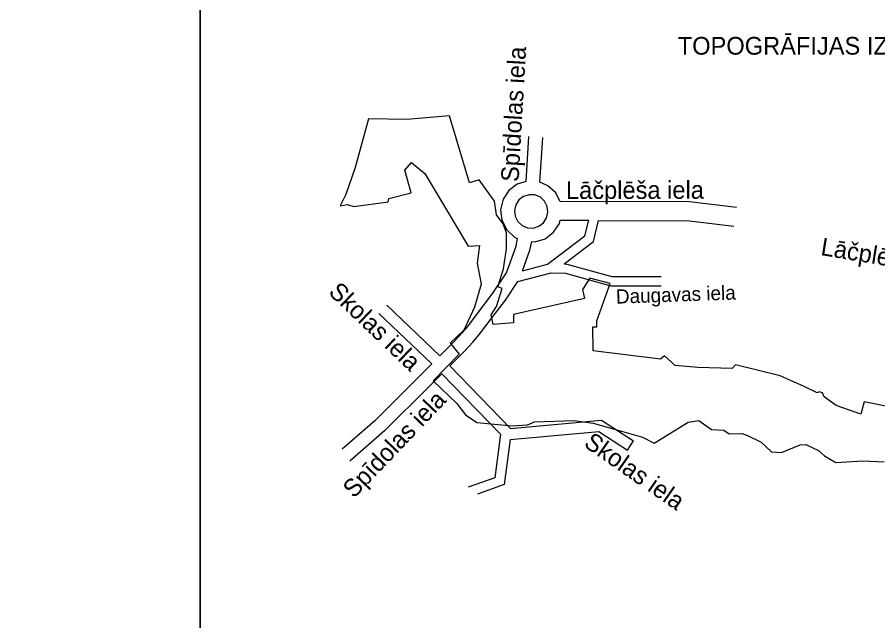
# Model space of a CAD drawing. Extents: x 576692 to 577659, y 273254 to 273799.
# Drawn here: x 577451.7 to 577500.39, y 273472.72 to 273506.84 of the extents above; entities that cross this region are included whole.
import ezdxf

# ---------------------------------------------------------------- set-up
doc = ezdxf.new("R2010")
doc.units = 0
doc.layers.add('RAMI_UZMR_####_####_#', color=7, linetype='Continuous')

msp = doc.modelspace()

# ---------------------------------------------------------------- linework, layer by layer
at = {"layer": 'RAMI_UZMR_####_####_#'}
for p, q in [((577480.485, 273497.561), (577480.645, 273500.101)), ((577481.272, 273497.511), (577481.432, 273500.051)), ((577479.994, 273497.412), (577479.513, 273497.051)), ((577480.485, 273497.561), (577479.994, 273497.412)), ((577481.723, 273497.318), (577481.272, 273497.511)), ((577482.163, 273496.907), (577481.723, 273497.318)), ((577479.513, 273497.051), (577479.184, 273496.547)), ((577480.348, 273496.714), (577480.084, 273496.516)), ((577480.663, 273496.81), (577480.348, 273496.714)), ((577480.993, 273496.792), (577480.663, 273496.81)), ((577481.296, 273496.663), (577480.993, 273496.792)), ((577482.394, 273496.451), (577482.163, 273496.907)), ((577479.184, 273496.547), (577479.048, 273495.961)), ((577479.904, 273496.24), (577479.83, 273495.919)), ((577480.084, 273496.516), (577479.904, 273496.24)), ((577481.537, 273496.437), (577481.296, 273496.663)), ((577481.686, 273496.143), (577481.537, 273496.437)), ((577479.048, 273495.961), (577479.12, 273495.364)), ((577479.83, 273495.919), (577479.869, 273495.591)), ((577481.651, 273495.495), (577481.725, 273495.816)), ((577481.725, 273495.816), (577481.686, 273496.143)), ((577479.12, 273495.364), (577479.392, 273494.827)), ((577479.869, 273495.591), (577480.018, 273495.297)), ((577480.018, 273495.297), (577480.259, 273495.072)), ((577481.471, 273495.219), (577481.651, 273495.495)), ((577482.371, 273495.188), (577482.414, 273495.373)), ((577482.414, 273495.373), (577484.031, 273495.369)), ((577479.392, 273494.827), (577479.832, 273494.416)), ((577480.259, 273495.072), (577480.562, 273494.943)), ((577480.562, 273494.943), (577480.892, 273494.925)), ((577480.892, 273494.925), (577481.207, 273495.021)), ((577481.207, 273495.021), (577481.471, 273495.219)), ((577482.042, 273494.684), (577482.371, 273495.188)), ((577479.832, 273494.416), (577480.012, 273494.339)), ((577480.986, 273494.147), (577481.561, 273494.322)), ((577481.561, 273494.322), (577482.042, 273494.684)), ((577480.808, 273494.157), (577480.986, 273494.147)), ((577480.282, 273492.5), (577481.701, 273492.876)), ((577476.174, 273487.141), (577479.609, 273483.595)), ((577475.721, 273486.689), (577479.035, 273483.267)), ((577471.925, 273484.03), (577470.083, 273482.42)), ((577472.479, 273483.453), (577470.522, 273481.741)), ((577479.035, 273483.267), (577478.712, 273480.801)), ((577479.586, 273482.968), (577479.252, 273480.423)), ((577478.712, 273480.801), (577477.21, 273480.267)), ((577479.252, 273480.423), (577477.735, 273479.883))]:
    msp.add_line(p, q, dxfattribs=at)
for points in [[(577264.833, 273540.966), (577264.833, 273254.354), (577462.049, 273254.354), (577462.049, 273540.966)], [(577462.049, 273540.966), (577462.049, 273254.354), (577659.265, 273254.354), (577659.265, 273540.966)]]:
    msp.add_lwpolyline(points, close=True, dxfattribs=at)
for points in [[(577501.791, 273484.674), (577499.625, 273485.099), (577499.43, 273484.409), (577498.036, 273484.89), (577497.363, 273485.38), (577497.268, 273485.612), (577497.08, 273485.67), (577496.958, 273485.598), (577496.216, 273485.971), (577494.864, 273486.562), (577492.33, 273487.185), (577492.156, 273486.98), (577490.208, 273487.045), (577488.933, 273487.151), (577488.318, 273487.707), (577488.086, 273487.51), (577484.291, 273487.973), (577484.265, 273489.345), (577484.486, 273489.345), (577484.499, 273489.676), (577485.25, 273491.786), (577484.103, 273492.09), (577483.688, 273491.443), (577483.8, 273490.932), (577479.779, 273490.045), (577479.781, 273489.57), (577478.621, 273489.465), (577478.509, 273490.018), (577478.807, 273490.496), (577479.14, 273491.507), (577478.884, 273491.595), (577479.219, 273492.626), (577479.376, 273493.755), (577479.384, 273494.655), (577479.192, 273495.167), (577478.823, 273495.665), (577478.71, 273496.443), (577477.839, 273497.648), (577477.291, 273497.485), (577476.151, 273501.263), (577473.747, 273501.054), (577471.568, 273501.09), (577470.811, 273498.348), (577470.29, 273496.822), (577469.965, 273496.18), (577470.38, 273496.258), (577470.745, 273496.147), (577472.695, 273496.407), (577472.721, 273496.598), (577473.983, 273496.914), (577473.623, 273498.2), (577473.999, 273498.622), (577474.769, 273498.014), (577477.206, 273493.893), (577477.846, 273493.935), (577477.73, 273492.933), (577477.942, 273491.753), (577477.567, 273490.457), (577476.967, 273489.159), (577476.202, 273488.421), (577476.695, 273487.785), (577475.237, 273486.28), (577476.562, 273484.999), (577477.065, 273484.36), (577477.706, 273483.934), (577479.7, 273483.746), (577480.57, 273483.792), (577480.97, 273483.971), (577483.214, 273484.037), (577484.286, 273483.89), (577485.896, 273483.436), (577487.08, 273483.098), (577487.737, 273482.754), (577489.661, 273483.948), (577490.26, 273484.042), (577490.977, 273483.532), (577491.678, 273483.505), (577491.976, 273483.298), (577492.691, 273483.3), (577492.984, 273483.218), (577493.797, 273482.814), (577494.376, 273482.279), (577494.942, 273482.241), (577495.993, 273482.671), (577496.324, 273482.685), (577497.042, 273482.347), (577497.366, 273482.049), (577498.012, 273481.661), (577499.539, 273481.76), (577500.756, 273481.706)], [(577482.394, 273496.451), (577489.731, 273496.433), (577492.392, 273496.104)], [(577481.701, 273492.876), (577483.816, 273494.478), (577484.031, 273495.369)], [(577482.638, 273492.892), (577484.307, 273494.156), (577484.594, 273495.348)], [(577484.594, 273495.348), (577489.729, 273495.335), (577492.248, 273495.023)], [(577478.647, 273491.294), (577479.376, 273492.393), (577479.921, 273493.904), (577480.012, 273494.339)], [(577480.282, 273492.5), (577480.709, 273493.681), (577480.808, 273494.157)], [(577482.638, 273492.892), (577482.801, 273492.886), (577485.346, 273492.176), (577488.124, 273492.176)], [(577480.027, 273491.898), (577481.915, 273492.398), (577482.722, 273492.37), (577485.276, 273491.658), (577488.124, 273491.658)], [(577479.327, 273490.843), (577480.027, 273491.898)], [(577475.606, 273487.705), (577476.429, 273488.515), (577476.876, 273489.004), (577477.074, 273489.229), (577477.226, 273489.42), (577477.931, 273490.345), (577478.647, 273491.294)], [(577472.605, 273490.564), (577475.606, 273487.705)], [(577476.174, 273487.141), (577477.005, 273487.96), (577477.472, 273488.47), (577477.687, 273488.715), (577477.857, 273488.928), (577478.567, 273489.86), (577479.327, 273490.843)], [(577472.164, 273490.1), (577475.153, 273487.252)], [(577471.925, 273484.03), (577474.43, 273486.52), (577475.153, 273487.252)], [(577472.479, 273483.453), (577474.996, 273485.955), (577475.721, 273486.689)], [(577479.609, 273483.595), (577484.754, 273484.066), (577486.564, 273482.895)], [(577479.586, 273482.968), (577484.597, 273483.427), (577486.225, 273482.373), (577486.564, 273482.895)]]:
    msp.add_lwpolyline(points, dxfattribs=at)

# ---------------------------------------------------------------- texts
for s, height, rotation, p in [('TOPOGRĀFIJAS IZVIETOJUMA SHĒMA', 1, 360, (577489.071, 273504.728)), ('Spīdolas iela', 1, 86.7729, (577480.062, 273497.51)), ('Lāčplēša iela', 1, 0.1164, (577482.746, 273496.567)), ('Lāčplēša iela', 1, 350.6735, (577497.118, 273493.401)), ('Skolas iela', 1, 316.3853, (577469.255, 273491.237)), ('Daugavas iela', 0.8, 2.0016, (577485.586, 273490.647)), ('Spīdolas iela', 1, 46.3407, (577470.745, 273479.601)), ('Skolas iela', 1, 325.2123, (577483.697, 273482.617))]:
    msp.add_text(s, height=height, rotation=rotation, dxfattribs=at).set_placement(p)

doc.saveas('drawing.dxf')
